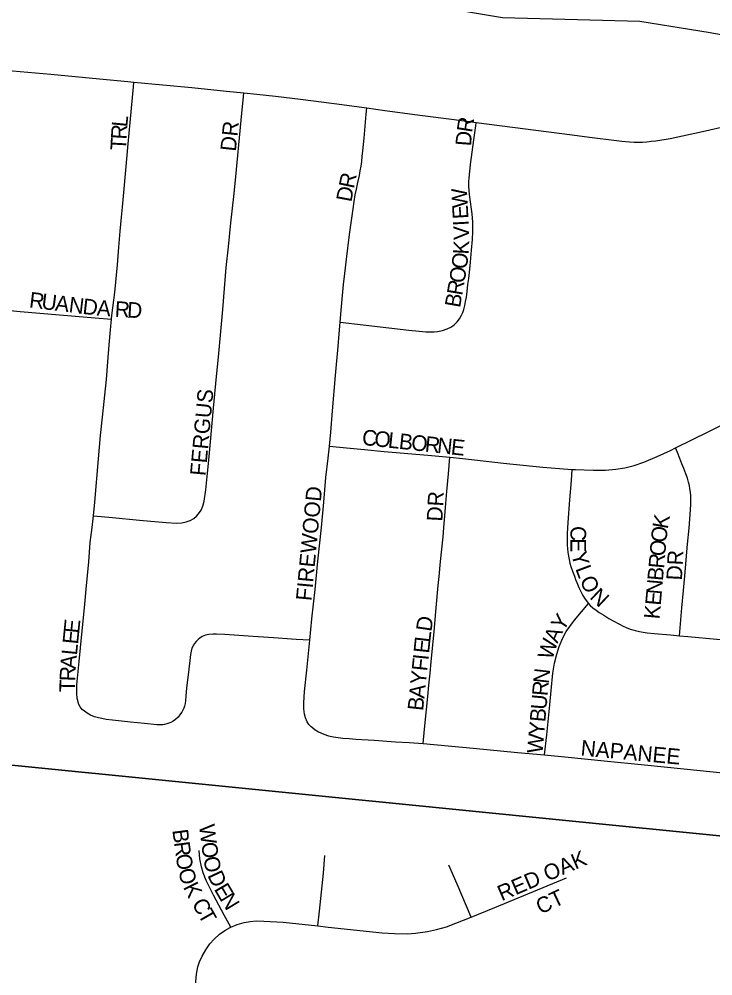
# Model space of a CAD drawing. Extents: x 1410790 to 1770854, y 448063 to 770588.
# Drawn here: x 1524624 to 1526843, y 629663 to 632726 of the extents above; entities that cross this region are included whole.
import ezdxf

# ---------------------------------------------------------------- set-up
doc = ezdxf.new("R2010")
doc.units = 0
for name, color, linetype in [('GM_X_City_Street', 7, 'Continuous'), ('GM_X_City_Street_Text', 7, 'Continuous'), ('GM_X_Minor_River', 7, 'Continuous'), ('GM_X_Section', 7, 'Continuous')]:
    doc.layers.add(name, color=color, linetype=linetype)

msp = doc.modelspace()

# ---------------------------------------------------------------- linework, layer by layer
at = {"layer": 'GM_X_City_Street'}
for points in [[(1524407.4, 632578.3), (1524602.6, 632560.5), (1524725.4, 632549.2), (1524880.8, 632534.5), (1524972, 632525.8), (1524991, 632524)], [(1524919.3, 631764.6), (1524920.6, 631777.2), (1524929.8, 631850.8), (1524938.2, 631939.3), (1524942.5, 631995), (1524947.3, 632047.1), (1524951.9, 632091.7), (1524954.8, 632123.3), (1524959.1, 632170.5), (1524965.2, 632241.5), (1524973.1, 632326.1), (1524979.6, 632394.8), (1524989.7, 632508.5), (1524991, 632524)], [(1524991, 632524), (1525176.4, 632506.2), (1525287, 632495.4), (1525342.3, 632489.9)], [(1524861.7, 631135.5), (1524922.8, 631129.7), (1525009, 631121.5), (1525094, 631113.7), (1525127.1, 631112.1), (1525144.2, 631112.7), (1525157.7, 631115.7), (1525170.7, 631120.5), (1525182.9, 631127.4), (1525191.1, 631134), (1525198.2, 631141.7), (1525205.8, 631153.5), (1525211.4, 631166.2), (1525215.6, 631182.8), (1525220.9, 631219.1), (1525226.4, 631271.6), (1525230.6, 631313.9), (1525236.2, 631372.3), (1525245.4, 631480), (1525255.3, 631581.2), (1525261.7, 631643.1), (1525275.5, 631796.4), (1525286.5, 631930.6), (1525293.2, 631996.6), (1525301.3, 632073.6), (1525310.6, 632157.9), (1525316.3, 632210.2), (1525333.9, 632402.1), (1525341.1, 632477.4), (1525342.3, 632489.9)], [(1525342.3, 632489.9), (1525384.1, 632485.7), (1525443.7, 632478.9), (1525524.1, 632469.2), (1525631.6, 632455.4), (1525735.8, 632441.4)], [(1525651, 631755.4), (1525655.6, 631805.7), (1525661.8, 631876.1), (1525665.4, 631911.2), (1525670.6, 631957.1), (1525681.1, 632036.5), (1525691.9, 632117.8), (1525695.6, 632142.1), (1525699.2, 632162.6), (1525702.8, 632180.9), (1525707.7, 632202.4), (1525712.6, 632225.1), (1525715.2, 632239.5), (1525717.8, 632255.1), (1525720, 632270.1), (1525721.4, 632285.4), (1525723, 632303.6), (1525727.5, 632344.3), (1525734.1, 632421.2), (1525735.8, 632441.4)], [(1525735.8, 632441.4), (1525794.1, 632433.5), (1525914.2, 632417.3), (1526006.7, 632405.1), (1526063.1, 632397.8), (1526086.2, 632394.8)], [(1525651, 631755.4), (1525724.3, 631746.8), (1525806.7, 631737.1), (1525870.7, 631729.5), (1525903.1, 631726.1), (1525924.5, 631724.5), (1525939.3, 631724), (1525951.4, 631724.5), (1525962.2, 631725.4), (1525977.7, 631728.7), (1525993.1, 631734), (1526004.7, 631739.9), (1526010.7, 631743.7), (1526015.4, 631747.3), (1526020.8, 631751.9), (1526024.8, 631756.2), (1526032.7, 631766.2), (1526038.8, 631777.4), (1526042.8, 631786.8), (1526046, 631796.1), (1526049.3, 631809), (1526052.1, 631821.7), (1526054.5, 631835), (1526057.1, 631854), (1526059.7, 631875.8), (1526062.2, 631895.2), (1526065.3, 631925.2), (1526067.8, 631947.7), (1526070.9, 631986.3), (1526073.7, 632020.3), (1526075.1, 632045.5), (1526075.6, 632064.5), (1526075.1, 632077.1), (1526074.1, 632088.4), (1526072.8, 632102), (1526070.9, 632116.7), (1526064.8, 632164.5), (1526063.6, 632177.1), (1526062.9, 632190.7), (1526062.9, 632204.3), (1526063.6, 632217.5), (1526065.5, 632237.5), (1526068.2, 632260), (1526078.8, 632339.5), (1526084.7, 632383.5), (1526086.2, 632394.8)], [(1526086.2, 632394.8), (1526393.4, 632354.8), (1526448.8, 632347.6)], [(1526448.8, 632347.6), (1526534.6, 632336.6), (1526552.2, 632334.8), (1526576.8, 632333), (1526590.8, 632332.2), (1526606, 632332.2), (1526618.2, 632332.2), (1526631.7, 632333.1), (1526645.1, 632334.4), (1526661, 632336.3), (1526706, 632343.7), (1526810, 632365.6), (1526894.3, 632385.2), (1526919, 632390.9)], [(1524573.2, 631794.5), (1524627.4, 631789.8), (1524753.1, 631779), (1524867.1, 631769.1), (1524919.3, 631764.6)], [(1524861.7, 631135.5), (1524865.6, 631178.7), (1524877.7, 631318.4), (1524884.5, 631392.7), (1524890.4, 631451.3), (1524903.1, 631571.7), (1524907.9, 631628.4), (1524911.5, 631682.4), (1524915.7, 631730.6), (1524919.3, 631764.6)], [(1525616.8, 631358.9), (1525620.5, 631402.8), (1525626.3, 631471.9), (1525636.1, 631584.3), (1525644.2, 631677.7), (1525647.8, 631718.2), (1525651, 631755.3), (1525651, 631755.4)], [(1526723.7, 631352.7), (1526830.6, 631404.9), (1526927.5, 631453), (1527006.7, 631492.5), (1527050.8, 631514.1), (1527089.1, 631532.6), (1527099.1, 631537.3)], [(1525553.6, 630737.6), (1525560.7, 630805.6), (1525570.5, 630900.1), (1525579.9, 630990.2), (1525591.3, 631098.3), (1525598.4, 631178.9), (1525605.4, 631258.6), (1525612.3, 631320.4), (1525616.8, 631358.9)], [(1525616.8, 631358.9), (1525671.4, 631353.6), (1525729.1, 631347.9), (1525791.6, 631341.7), (1525930.8, 631329.5), (1526001.5, 631323.3)], [(1526392, 631284.2), (1526403.7, 631283.3), (1526459.7, 631281.2), (1526499.3, 631281.5), (1526532.4, 631284.3), (1526561.9, 631289.3), (1526590.9, 631296.6), (1526622.2, 631307.6), (1526664.9, 631325.1), (1526707.1, 631344.9), (1526723.7, 631352.7)], [(1526735.9, 630751.7), (1526743.8, 630840.5), (1526748.8, 630896), (1526753, 630943.1), (1526762.1, 631044.8), (1526766.7, 631095.6), (1526770.6, 631139.6), (1526771.8, 631155.4), (1526772.5, 631172), (1526772.9, 631185.3), (1526772.3, 631199), (1526771.2, 631211), (1526769.8, 631222.2), (1526767.9, 631232.3), (1526765.4, 631243.2), (1526761.4, 631255.8), (1526756.4, 631269.4), (1526749.8, 631286.9), (1526744.2, 631301.8), (1526736.8, 631319.5), (1526729.6, 631337.7), (1526723.7, 631352.7)], [(1525915.8, 630407.1), (1525920.1, 630452.6), (1525931.1, 630557), (1525934.6, 630592.8), (1525938.8, 630631.6), (1525942.4, 630667.5), (1525951.1, 630765.5), (1525958.2, 630840.6), (1525964.8, 630912.3), (1525967.4, 630941.4), (1525972.2, 630989.1), (1525980.2, 631068.6), (1525982.7, 631097.5), (1525988, 631162.6), (1525992.2, 631213.4), (1525996.9, 631270), (1526001.5, 631323.3)], [(1526001.5, 631323.3), (1526043.7, 631318.6), (1526172.8, 631304.3), (1526204.5, 631301.1), (1526299, 631291.7), (1526392, 631284.2)], [(1526392, 631284.2), (1526389.3, 631248.1), (1526384.6, 631186.2), (1526379.1, 631114), (1526377.5, 631096.1), (1526376.8, 631079.4), (1526376.5, 631061.9), (1526377.3, 631043.1), (1526377.9, 631030), (1526378.9, 631018.9), (1526380.7, 631005.8), (1526383, 630995.4), (1526385.8, 630984.1), (1526388.9, 630972.8), (1526394.1, 630957.9), (1526400.1, 630942.3), (1526403.9, 630931.1), (1526407.5, 630921.6), (1526414.6, 630906.1), (1526421.8, 630891), (1526427.5, 630880.5), (1526434.7, 630869), (1526444.7, 630854.6)], [(1525553.6, 630737.6), (1525510, 630739.6), (1525438, 630744.7), (1525356.9, 630750.4), (1525281.9, 630755.7), (1525255.3, 630756.5), (1525244.6, 630756.5), (1525230.8, 630755.7), (1525220.3, 630753.6), (1525209.8, 630749.5), (1525202.1, 630744.3), (1525196.3, 630739.8), (1525190, 630733.4), (1525185.1, 630727.2), (1525180.2, 630719.6), (1525176.7, 630712.1), (1525174.1, 630702.7), (1525172.2, 630691.9), (1525169.7, 630671.8), (1525164.1, 630626), (1525159.8, 630585.2), (1525157.6, 630558.6), (1525156.3, 630543.6), (1525155.1, 630534.3), (1525152.8, 630526.6), (1525150.5, 630519.7), (1525147.5, 630513.3), (1525144.1, 630507.3), (1525140.6, 630501.8), (1525132.5, 630491.4), (1525124.1, 630483.3), (1525116.8, 630477.7), (1525109.7, 630474), (1525103.1, 630471.2), (1525096.4, 630469.3), (1525089.3, 630467.6), (1525083.3, 630466.7), (1525074.3, 630466.1), (1525064.4, 630466.5), (1525024.7, 630470.4), (1524980.1, 630474.9), (1524923, 630481.3), (1524902.6, 630483.9), (1524888.4, 630486.3), (1524877.5, 630488.4), (1524865, 630492.3), (1524852.4, 630497.6), (1524841.2, 630503.8), (1524832.7, 630510), (1524825.8, 630515.9), (1524819.4, 630524), (1524815.1, 630531.8), (1524812.5, 630539.3), (1524811.3, 630544.7), (1524809.8, 630550.8), (1524808.3, 630567.5), (1524808.3, 630580), (1524809, 630594.1), (1524812, 630626.9), (1524815.8, 630669.2), (1524820.3, 630712.5), (1524833.7, 630852.2), (1524838.5, 630901.1), (1524846.4, 630988.6), (1524851.5, 631050.1), (1524857.1, 631098), (1524861.7, 631135.5)], [(1526304.9, 630370), (1526311.8, 630434.2), (1526321.3, 630530.8), (1526325.8, 630575.9), (1526331.6, 630631.4), (1526336.8, 630663.7), (1526343.6, 630692.4), (1526351.7, 630717.4), (1526363.4, 630744.5), (1526373.9, 630764.9), (1526385.2, 630780.9), (1526400.3, 630801.3), (1526444.7, 630854.6)], [(1526444.7, 630854.6), (1526450.3, 630848), (1526459.2, 630840.4), (1526469.2, 630832.9), (1526479.7, 630826.1), (1526494.3, 630816.9), (1526510.2, 630807), (1526523.8, 630799.2), (1526544.6, 630788.1), (1526556.3, 630782.5), (1526565.9, 630778.2), (1526578.7, 630772.9), (1526586.6, 630770.2), (1526594.1, 630768.2), (1526608.2, 630765.1), (1526620.4, 630762.9), (1526632.9, 630761.1), (1526654.7, 630759), (1526707, 630754.5), (1526735.9, 630751.7)], [(1525567.3, 630452), (1525558.2, 630459.8), (1525550.7, 630467.6), (1525545.2, 630476.4), (1525539.9, 630488.4), (1525536.5, 630501), (1525534.6, 630517.2), (1525534.5, 630536.8), (1525536.9, 630572.8), (1525544.1, 630641.3), (1525553.6, 630737.6)], [(1526735.9, 630751.7), (1526762.7, 630749.2), (1526855.2, 630740.3), (1526964.9, 630729.8), (1527034.8, 630723.1), (1527083.3, 630718.5)], [(1525567.3, 630452), (1525581, 630443.9), (1525598.3, 630436.4), (1525613.6, 630431.5), (1525629.9, 630427.6), (1525644.2, 630425.3), (1525659.5, 630423.7), (1525680, 630422.1), (1525700.9, 630420.8), (1525760.1, 630417.2), (1525827.9, 630412.3), (1525871.8, 630409.7), (1525915.8, 630407.1)], [(1525915.8, 630407.1), (1526076.3, 630391.8), (1526218, 630378.2), (1526304.9, 630370)], [(1526304.9, 630370), (1526380.4, 630362.4), (1526495.3, 630350.8), (1526624.7, 630337.8), (1526750, 630325.2), (1526927.6, 630307.3), (1527041.1, 630296.2)], [(1525300.9, 629818.5), (1525280.2, 629857), (1525245.7, 629921), (1525222.6, 629968.5), (1525212.5, 629992.8), (1525206.9, 630011.8), (1525202.3, 630037.7), (1525199.4, 630064)], [(1525579.8, 629822.6), (1525584.7, 629869.9), (1525597.4, 629991.2), (1525602.3, 630048.5)], [(1526070.2, 629850.9), (1526024.7, 629955.9), (1525998.4, 630016.6)], [(1526070.2, 629850.9), (1526145.7, 629881.2), (1526375.1, 629976.4)], [(1525579.8, 629822.6), (1525612.5, 629819.1), (1525785.1, 629800.1), (1525824.1, 629797.8), (1525866.4, 629797.7), (1525892.2, 629799.5), (1525930.7, 629805.2), (1525959.3, 629811.1), (1525990.5, 629820.1), (1526020.9, 629831.3), (1526070.2, 629850.9)], [(1525175.7, 629499.1), (1525188.8, 629644.9), (1525191.3, 629668.1), (1525195.8, 629691.1), (1525200.8, 629707.3), (1525209.1, 629725.7), (1525220.6, 629746.1), (1525234.2, 629765.3), (1525247.6, 629780.4), (1525265.1, 629796.1), (1525281.5, 629807.9), (1525299.2, 629817.8), (1525300.9, 629818.5)], [(1525300.9, 629818.5), (1525320.9, 629826.8), (1525343.3, 629833.6), (1525363.2, 629837.2), (1525383.3, 629838.8), (1525406.7, 629838.3), (1525469, 629834.7), (1525579.8, 629822.6)]]:
    msp.add_lwpolyline(points, dxfattribs=at)
at = {"layer": 'GM_X_Minor_River'}
msp.add_lwpolyline([(1526898.4, 632669.9), (1526834.5, 632681.3), (1526608.9, 632718.4), (1526170.5, 632730), (1525972.8, 632762.5), (1525587.5, 632829.1), (1525280.9, 632823.8), (1525043.1, 632853.1), (1524445.9, 632938.4), (1524145.7, 632949), (1523719.2, 632956.3), (1523554.5, 632935.9)], dxfattribs=at)
at = {"layer": 'GM_X_Section'}
for points in [[(1523175.4, 635852.3), (1528392.9, 635323.7), (1527942.6, 630003), (1522667.1, 630530.5)], [(1527942.6, 630003), (1527484, 624666.3), (1522801.4, 625129.5), (1522174.5, 625186.4), (1522667.1, 630530.5)]]:
    msp.add_lwpolyline(points, close=True, dxfattribs=at)

# ---------------------------------------------------------------- texts
at = {"layer": 'GM_X_City_Street_Text'}
for s, rotation, p in [('L', 84.3764, (1524969.5, 632378.4)), ('DR', 83.9877, (1525316.9, 632300.5)), ('R', 81.1846, (1526072.6, 632360.5)), ('R', 86.9334, (1524967.4, 632339.4)), ('D', 85.5594, (1526069.3, 632317.6)), ('T', 86.9247, (1524965.5, 632304.3)), ('R', 78.1138, (1525694.6, 632181)), ('D', 79.3588, (1525686.6, 632138)), ('W', 92.9103, (1526059.3, 632122)), ('E', 93.0918, (1526061.2, 632086.9)), ('I', 92.9757, (1526062.4, 632064.8)), ('V', 91.7846, (1526063.8, 632019.7)), ('K', 87.1386, (1526061.5, 631971.3)), ('O', 82.5191, (1526055.4, 631923.3)), ('O', 80.2512, (1526047.7, 631877.8)), ('R', 80.2502, (1526040.9, 631838.8)), ('R', 353.0376, (1524654.2, 631802.9)), ('U', 353.0322, (1524693.5, 631798.1)), ('A', 353.045, (1524737.2, 631792.8)), ('N', 353.0322, (1524780.9, 631787.4)), ('B', 80.2502, (1526034.2, 631799.8)), ('D', 353.5139, (1524825, 631782.1)), ('A', 355.9898, (1524871.1, 631776.9)), ('R', 356.5343, (1524928.7, 631773)), ('D', 356.5306, (1524968.2, 631770.6)), ('FERGUS', 84.71, (1525220.1, 631261.8)), ('C', 353.869, (1525718.8, 631362.9)), ('O', 353.8686, (1525758.2, 631358.7)), ('L', 353.868, (1525801.9, 631354)), ('B', 353.869, (1525836.9, 631350.2)), ('O', 353.8686, (1525876.3, 631346)), ('R', 353.869, (1525920.1, 631341.3)), ('N', 353.8686, (1525959.4, 631337.1)), ('E', 353.8932, (1526003.2, 631332.4)), ('FIREWOOD', 84.5962, (1525558.9, 630861.6)), ('DR', 86.989, (1525977.5, 631116.4)), ('K', 79.9952, (1526698.3, 631091.3)), ('C', 270.2307, (1526387.3, 631102.7)), ('O', 84.1872, (1526694, 631048.4)), ('E', 270.2279, (1526387.4, 631063.1)), ('O', 84.8897, (1526690.1, 631004.8)), ('Y', 284.9522, (1526389.4, 631014)), ('R', 84.8935, (1526686.6, 630965.3)), ('DR', 86.989, (1526743.9, 630927.9)), ('L', 290.5119, (1526402.4, 630966.5)), ('B', 84.8875, (1526683, 630925.9)), ('O', 294.2866, (1526416.1, 630930.2)), ('N', 84.8897, (1526679.1, 630882.1)), ('N', 316.7842, (1526446.6, 630872.7)), ('E', 84.8847, (1526676, 630847)), ('Y', 56.3099, (1526363.1, 630763)), ('K', 84.8897, (1526672.1, 630803.2)), ('E', 84.2948, (1524815.7, 630757.7)), ('D', 81.788, (1525942.5, 630763)), ('E', 84.3007, (1524812.2, 630722.7)), ('L', 83.6477, (1525938.6, 630728.5)), ('A', 65.1554, (1526345.6, 630724.9)), ('E', 84.0746, (1525935, 630693.6)), ('W', 72.1685, (1526328.7, 630671.9)), ('L', 84.2948, (1524808.7, 630687.6)), ('A', 84.8788, (1524804.8, 630643.9)), ('F', 84.0896, (1525929.1, 630636.7)), ('I', 84.0676, (1525932.7, 630671.7)), ('R', 87.5948, (1524803.1, 630605)), ('Y', 84.0786, (1525924.6, 630592.9)), ('N', 83.5717, (1526317.5, 630596.4)), ('T', 89.276, (1524802.7, 630570.2)), ('A', 84.0786, (1525920, 630549.1)), ('R', 85.0411, (1526314.1, 630557.2)), ('B', 84.0768, (1525915.9, 630509.7)), ('U', 85.0331, (1526310.3, 630513.4)), ('B', 85.0411, (1526306.8, 630473.9)), ('Y', 85.041, (1526303, 630430.1)), ('W', 85.0339, (1526298.1, 630373.1)), ('NAPANEE', 354.7252, (1526418.7, 630368.3)), ('W', 277.1813, (1525199.2, 630144.7)), ('B', 277.4414, (1525113.9, 630129.2)), ('R', 277.5273, (1525119.1, 630089.9)), ('O', 277.1834, (1525206.4, 630088)), ('RED OAK', 23.1972, (1526167.4, 629901.4)), ('O', 278.5595, (1525124.4, 630049.7)), ('O', 281.3705, (1525212.5, 630040.4)), ('O', 284.66, (1525132.1, 630000.5)), ('D', 294.9335, (1525225.2, 629985)), ('K', 296.7817, (1525147.3, 629947.1)), ('E', 300.1878, (1525246.1, 629940.6)), ('CT', 25.1993, (1526291.7, 629858.6)), ('C', 299.4784, (1525174.8, 629894)), ('N', 301.2429, (1525264.3, 629909.3)), ('T', 299.6782, (1525194.3, 629859.4))]:
    msp.add_text(s, height=50, rotation=rotation, dxfattribs=at).set_placement(p)

doc.saveas('drawing.dxf')
